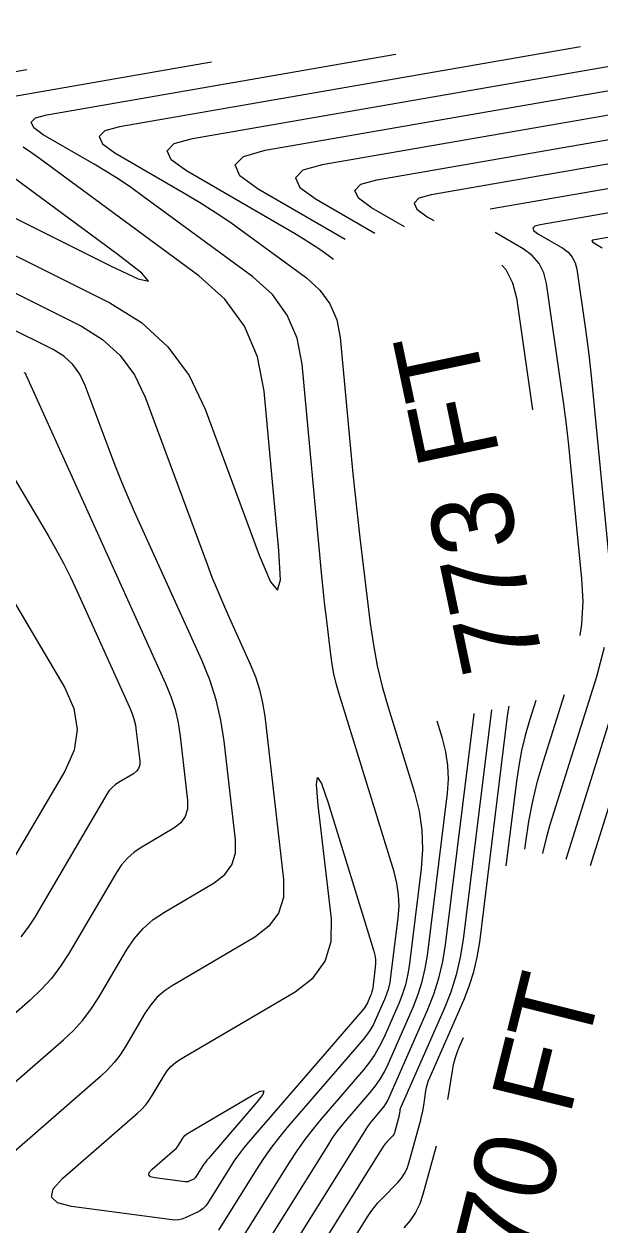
# Model space of a CAD drawing. Extents: x 1354696 to 1366163, y 660729 to 670380.
# Drawn here: x 1362549 to 1362591.2, y 664931.6 to 665019.7 of the extents above; entities that cross this region are included whole.
import ezdxf

# ---------------------------------------------------------------- set-up
doc = ezdxf.new("R2010")
doc.units = 0
doc.layers.add('R_Contour Annot', color=7, linetype='Continuous')
doc.layers.add('R_Contours', color=7, linetype='Continuous')

msp = doc.modelspace()

# ---------------------------------------------------------------- linework, layer by layer
at = {"layer": 'R_Contours'}
for points in [[(1362630.448, 665019.736), (1362570.867, 665009.403), (1362569.455, 665009.006), (1362568.909, 665008.454), (1362569.23, 665007.747), (1362570.417, 665006.885), (1362574.717, 665004.392)], [(1362572.542, 665003.933), (1362566.175, 665007.624), (1362564.833, 665008.598), (1362564.471, 665009.397), (1362565.087, 665010.021), (1362566.684, 665010.471), (1362616.905, 665019.18)], [(1362589.82, 665018.069), (1362555.993, 665012.202), (1362554.918, 665011.9), (1362554.502, 665011.479), (1362554.747, 665010.941), (1362555.651, 665010.285), (1362560.67, 665007.375), (1362561.852, 665006.669), (1362563.012, 665005.932), (1362564.152, 665005.163), (1362565.272, 665004.363), (1362569.71, 665001.1), (1362570.696, 665000.214), (1362571.437, 664999.19), (1362571.933, 664998.027), (1362572.183, 664996.726), (1362572.965, 664988.3), (1362573.116, 664986.728), (1362573.278, 664985.158), (1362573.451, 664983.589), (1362573.635, 664982.021), (1362574.395, 664975.737), (1362574.618, 664974.184), (1362574.91, 664972.645), (1362575.27, 664971.121), (1362575.699, 664969.611), (1362577.632, 664963.341), (1362577.98, 664961.962), (1362578.179, 664960.57), (1362578.227, 664959.164), (1362578.127, 664957.746), (1362577.244, 664950.587), (1362577.134, 664949.898), (1362576.975, 664949.222), (1362576.766, 664948.559), (1362576.509, 664947.91), (1362575.38, 664945.34), (1362575.076, 664944.712), (1362574.728, 664944.111), (1362574.336, 664943.538), (1362573.9, 664942.993), (1362570.841, 664939.447), (1362570.194, 664938.667), (1362569.579, 664937.865), (1362568.995, 664937.039), (1362568.442, 664936.19), (1362564.131, 664929.281)], [(1362571.701, 665002.453), (1362571.291, 665002.755), (1362570.694, 665003.181), (1362570.087, 665003.59), (1362569.469, 665003.983), (1362568.84, 665004.359), (1362560.913, 665008.954), (1362559.79, 665009.77), (1362559.486, 665010.438), (1362560.003, 665010.961), (1362561.338, 665011.337), (1362603.363, 665018.625)], [(1362563.286, 664931.228), (1362566.036, 664935.635), (1362566.586, 664936.479), (1362567.166, 664937.3), (1362567.778, 664938.098), (1362568.421, 664938.873), (1362573.885, 664945.207), (1362574.149, 664945.537), (1362574.386, 664945.883), (1362574.596, 664946.247), (1362574.78, 664946.627), (1362575.463, 664948.181), (1362575.618, 664948.574), (1362575.745, 664948.974), (1362575.841, 664949.383), (1362575.908, 664949.801), (1362576.441, 664954.13), (1362576.502, 664954.988), (1362576.473, 664955.838), (1362576.353, 664956.68), (1362576.142, 664957.514), (1362572.092, 664970.653), (1362571.894, 664971.348), (1362571.729, 664972.05), (1362571.594, 664972.758), (1362571.492, 664973.473), (1362571.144, 664976.347), (1362571.06, 664977.065), (1362570.981, 664977.784), (1362570.906, 664978.504), (1362570.837, 664979.224), (1362569.395, 664994.763), (1362569.028, 664996.673), (1362568.301, 664998.38), (1362567.214, 664999.882), (1362565.766, 665001.181), (1362557.738, 665007.084), (1362556.86, 665007.712), (1362555.965, 665008.315), (1362555.054, 665008.894), (1362554.127, 665009.448), (1362550.388, 665011.615), (1362549.703, 665012.113), (1362549.518, 665012.521), (1362549.833, 665012.839), (1362550.648, 665013.068), (1362576.278, 665017.513)], [(1362576.893, 665004.851), (1362574.494, 665006.241), (1362573.522, 665006.947), (1362573.259, 665007.526), (1362573.706, 665007.978), (1362574.863, 665008.303), (1362628.851, 665017.666)], [(1362539.957, 665014.8), (1362549.193, 665016.402)], [(1362545.303, 665013.934), (1362562.736, 665016.958)], [(1362618.837, 665014.137), (1362578.858, 665007.203), (1362577.958, 665006.95), (1362577.61, 665006.598), (1362577.814, 665006.147), (1362578.571, 665005.597), (1362579.068, 665005.309)], [(1362538.063, 665010.614), (1362555.388, 665001.955), (1362557.365, 665001.035), (1362558.11, 665000.869), (1362557.623, 665001.456), (1362555.903, 665002.798), (1362542.512, 665012.644)], [(1362541.726, 665006.034), (1362555.273, 664999.262), (1362557.598, 664997.832), (1362559.539, 664996.056), (1362561.095, 664993.935), (1362562.267, 664991.469), (1362566.241, 664980.767), (1362567.073, 664978.79), (1362567.593, 664978.186), (1362567.799, 664978.955), (1362567.693, 664981.098), (1362566.608, 664992.8), (1362566.124, 664995.319), (1362565.165, 664997.569), (1362563.731, 664999.551), (1362561.822, 665001.263), (1362550.125, 665009.864), (1362549.528, 665010.291), (1362548.919, 665010.701)], [(1362583.183, 665006.161), (1362608.823, 665010.607)], [(1362600.506, 665007.372), (1362586.85, 665005.004), (1362586.461, 665004.894), (1362586.31, 665004.742), (1362586.399, 665004.547), (1362586.726, 665004.31), (1362588.511, 665003.275), (1362588.91, 665002.985), (1362589.217, 665002.632), (1362589.43, 665002.216), (1362589.55, 665001.737), (1362590.186, 664997.31), (1362590.311, 664996.401), (1362590.426, 664995.491), (1362590.531, 664994.58), (1362590.625, 664993.667), (1362591.906, 664980.555)], [(1362589.784, 664974.857), (1362589.914, 664975.692), (1362590.002, 664977.353), (1362589.922, 664979.031), (1362589.113, 664987.31), (1362588.956, 664988.823), (1362588.783, 664990.333), (1362588.592, 664991.842), (1362588.384, 664993.348), (1362587.33, 665000.688), (1362587.131, 665001.482), (1362586.778, 665002.172), (1362586.27, 665002.758), (1362585.608, 665003.239), (1362583.548, 665004.432)], [(1362595.518, 665004.714), (1362590.845, 665003.904), (1362590.712, 665003.866), (1362590.661, 665003.814), (1362590.691, 665003.748), (1362590.803, 665003.666), (1362591.414, 665003.312)], [(1362545.39, 665001.453), (1362553.197, 664997.551), (1362554.751, 664996.594), (1362556.048, 664995.407), (1362557.089, 664993.99), (1362557.872, 664992.341), (1362562.422, 664980.086), (1362562.778, 664979.152), (1362563.15, 664978.226), (1362563.538, 664977.306), (1362563.942, 664976.392), (1362565.591, 664972.752), (1362565.966, 664971.832), (1362566.266, 664970.891), (1362566.492, 664969.929), (1362566.644, 664968.947), (1362568.027, 664956.955), (1362568.016, 664955.638), (1362567.661, 664954.493), (1362566.961, 664953.519), (1362565.916, 664952.717), (1362559.858, 664949.152), (1362559.268, 664948.754), (1362558.742, 664948.292), (1362558.281, 664947.766), (1362557.883, 664947.176), (1362556.42, 664944.687), (1362556.032, 664944.083), (1362555.599, 664943.517), (1362555.122, 664942.987), (1362554.6, 664942.495), (1362546.333, 664935.297)], [(1362584.051, 665002.044), (1362584.34, 665001.712), (1362584.833, 665000.749), (1362585.111, 664999.639), (1362586.291, 664991.425)], [(1362545.78, 664939.868), (1362551.875, 664945.175), (1362552.612, 664945.87), (1362553.285, 664946.617), (1362553.896, 664947.416), (1362554.443, 664948.268), (1362556.507, 664951.779), (1362557.068, 664952.611), (1362557.72, 664953.354), (1362558.462, 664954.006), (1362559.294, 664954.567), (1362562.947, 664956.716), (1362563.72, 664957.31), (1362564.239, 664958.031), (1362564.502, 664958.88), (1362564.51, 664959.855), (1362563.674, 664967.099), (1362563.437, 664968.636), (1362563.083, 664970.142), (1362562.613, 664971.615), (1362562.026, 664973.055), (1362557.1, 664983.931), (1362556.62, 664985.016), (1362556.159, 664986.108), (1362555.717, 664987.209), (1362555.295, 664988.317), (1362553.477, 664993.213), (1362553.082, 664994.044), (1362552.558, 664994.759), (1362551.904, 664995.357), (1362551.121, 664995.839), (1362547.728, 664997.534)], [(1362548.963, 664994.167), (1362549.044, 664994.127), (1362549.057, 664994.119), (1362549.067, 664994.11), (1362549.075, 664994.099), (1362549.082, 664994.085), (1362549.11, 664994.008), (1362549.117, 664993.99), (1362549.124, 664993.973), (1362549.131, 664993.955), (1362549.139, 664993.938), (1362559.379, 664971.331), (1362559.76, 664970.395), (1362560.066, 664969.438), (1362560.296, 664968.46), (1362560.45, 664967.462), (1362560.993, 664962.755), (1362560.988, 664962.121), (1362560.817, 664961.57), (1362560.48, 664961.102), (1362559.977, 664960.716), (1362557.635, 664959.338), (1362557.08, 664958.963), (1362556.584, 664958.528), (1362556.15, 664958.033), (1362555.775, 664957.477), (1362552.277, 664951.526), (1362551.67, 664950.583), (1362550.994, 664949.697), (1362550.249, 664948.87), (1362549.433, 664948.101), (1362545.228, 664944.439)], [(1362547.973, 664986.893), (1362550.746, 664982.208), (1362551.325, 664981.199), (1362551.876, 664980.175), (1362552.398, 664979.137), (1362552.893, 664978.083), (1362556.732, 664969.607), (1362556.908, 664969.176), (1362557.049, 664968.735), (1362557.155, 664968.284), (1362557.226, 664967.824), (1362557.476, 664965.655), (1362557.473, 664965.363), (1362557.395, 664965.109), (1362557.239, 664964.893), (1362557.008, 664964.715), (1362555.928, 664964.08), (1362555.672, 664963.908), (1362555.444, 664963.707), (1362555.244, 664963.479), (1362555.071, 664963.223), (1362549.768, 664954.201), (1362549.285, 664953.449), (1362548.746, 664952.744)], [(1362546.919, 664979.569), (1362551.972, 664971.03), (1362552.651, 664969.501), (1362552.879, 664967.971), (1362552.656, 664966.441), (1362551.981, 664964.91), (1362547.259, 664956.877)], [(1362591.558, 664973.971), (1362590.996, 664971.823), (1362587.575, 664960.962), (1362587.29, 664959.977), (1362587.05, 664958.983), (1362587.026, 664958.858)], [(1362590.541, 664957.981), (1362595.221, 664972.84)], [(1362585.741, 664959.179), (1362585.804, 664959.693), (1362586.025, 664961.199), (1362586.313, 664962.69), (1362586.669, 664964.167), (1362587.093, 664965.628), (1362588.639, 664970.536)], [(1362592.759, 664971.223), (1362588.731, 664958.433)], [(1362567.507, 664921.489), (1362574.191, 664932.201), (1362574.424, 664932.552), (1362574.675, 664932.89), (1362574.943, 664933.212), (1362575.23, 664933.521), (1362576.412, 664934.728), (1362576.684, 664935.043), (1362576.911, 664935.385), (1362577.091, 664935.753), (1362577.225, 664936.147), (1362578.09, 664939.316), (1362578.157, 664939.577), (1362578.217, 664939.839), (1362578.269, 664940.103), (1362578.314, 664940.369), (1362578.477, 664941.434), (1362578.526, 664941.697), (1362578.592, 664941.956), (1362578.675, 664942.21), (1362578.775, 664942.459), (1362581.25, 664948.097), (1362581.66, 664949.13), (1362581.991, 664950.184), (1362582.245, 664951.259), (1362582.421, 664952.356), (1362584.466, 664968.951), (1362584.554, 664969.549), (1362584.579, 664969.68)], [(1362586.548, 664970.095), (1362586.087, 664968.632), (1362585.767, 664967.529), (1362585.498, 664966.415), (1362585.281, 664965.289), (1362585.114, 664964.153), (1362584.351, 664957.961)], [(1362565.819, 664925.385), (1362574.091, 664938.641), (1362574.22, 664938.838), (1362574.355, 664939.03), (1362574.498, 664939.217), (1362574.648, 664939.397), (1362575.263, 664940.111), (1362575.41, 664940.294), (1362575.541, 664940.486), (1362575.658, 664940.687), (1362575.76, 664940.898), (1362578.6, 664947.368), (1362579.061, 664948.53), (1362579.434, 664949.716), (1362579.72, 664950.927), (1362579.917, 664952.161), (1362582.008, 664969.121), (1362582.009, 664969.138)], [(1362583.283, 664969.406), (1362581.206, 664952.557), (1362580.996, 664951.244), (1362580.692, 664949.956), (1362580.295, 664948.694), (1362579.804, 664947.457), (1362576.642, 664940.255), (1362576.614, 664940.184), (1362576.591, 664940.112), (1362576.572, 664940.039), (1362576.558, 664939.964), (1362576.512, 664939.662), (1362576.499, 664939.587), (1362576.484, 664939.512), (1362576.467, 664939.438), (1362576.448, 664939.364), (1362576.203, 664938.466), (1362576.165, 664938.354), (1362576.114, 664938.25), (1362576.05, 664938.153), (1362575.973, 664938.064), (1362575.638, 664937.721), (1362575.556, 664937.634), (1362575.48, 664937.542), (1362575.409, 664937.447), (1362575.343, 664937.347), (1362566.663, 664923.437)], [(1362564.975, 664927.333), (1362571.267, 664937.416), (1362571.607, 664937.939), (1362571.967, 664938.447), (1362572.346, 664938.942), (1362572.745, 664939.422), (1362574.377, 664941.315), (1362574.766, 664941.801), (1362575.115, 664942.311), (1362575.425, 664942.846), (1362575.696, 664943.406), (1362577.554, 664947.639), (1362577.914, 664948.544), (1362578.204, 664949.469), (1362578.427, 664950.412), (1362578.581, 664951.374), (1362580.051, 664963.298), (1362580.123, 664964.313), (1362580.088, 664965.319), (1362579.946, 664966.316), (1362579.696, 664967.302), (1362579.306, 664968.568)], [(1362581.199, 664945.328), (1362580.908, 664944.664), (1362580.737, 664944.237), (1362580.594, 664943.801), (1362580.481, 664943.356), (1362580.396, 664942.904), (1362580.116, 664941.075), (1362580.069, 664940.797)], [(1362579.216, 664937.378), (1362578.247, 664933.828), (1362578.017, 664933.151), (1362577.707, 664932.52), (1362577.319, 664931.934), (1362576.851, 664931.393)]]:
    msp.add_lwpolyline(points, dxfattribs=at)
for points in [[(1362562.297, 664932.976), (1362562.128, 664932.803), (1362561.935, 664932.657), (1362561.718, 664932.538), (1362560.803, 664932.116), (1362560.571, 664932.028), (1362560.335, 664931.975), (1362560.093, 664931.956), (1362559.846, 664931.972), (1362552.47, 664932.953), (1362551.446, 664933.215), (1362551.001, 664933.65), (1362551.132, 664934.259), (1362551.842, 664935.042), (1362557.324, 664939.815), (1362557.631, 664940.105), (1362557.913, 664940.417), (1362558.168, 664940.751), (1362558.396, 664941.106), (1362559.258, 664942.573), (1362559.493, 664942.92), (1362559.765, 664943.23), (1362560.075, 664943.503), (1362560.422, 664943.737), (1362568.886, 664948.717), (1362570.201, 664949.727), (1362571.083, 664950.954), (1362571.53, 664952.396), (1362571.544, 664954.055), (1362570.579, 664962.418), (1362570.453, 664963.915), (1362570.531, 664964.439), (1362570.812, 664963.99), (1362571.298, 664962.569), (1362574.652, 664951.688), (1362574.725, 664951.399), (1362574.767, 664951.107), (1362574.777, 664950.812), (1362574.756, 664950.515), (1362574.571, 664949.014), (1362574.548, 664948.869), (1362574.515, 664948.727), (1362574.471, 664948.588), (1362574.417, 664948.452), (1362574.18, 664947.913), (1362574.117, 664947.782), (1362574.044, 664947.656), (1362573.961, 664947.535), (1362573.87, 664947.421), (1362565.468, 664937.68), (1362565.089, 664937.224), (1362564.729, 664936.754), (1362564.386, 664936.27), (1362564.063, 664935.773), (1362562.442, 664933.176)], [(1362561.554, 664935.063), (1362561.503, 664935.011), (1362561.445, 664934.967), (1362561.379, 664934.931), (1362561.102, 664934.803), (1362561.032, 664934.776), (1362560.96, 664934.76), (1362560.887, 664934.755), (1362560.812, 664934.759), (1362558.578, 664935.057), (1362558.268, 664935.136), (1362558.133, 664935.268), (1362558.173, 664935.452), (1362558.388, 664935.689), (1362560.048, 664937.134), (1362560.141, 664937.222), (1362560.227, 664937.317), (1362560.304, 664937.418), (1362560.373, 664937.526), (1362560.634, 664937.97), (1362560.705, 664938.075), (1362560.787, 664938.169), (1362560.881, 664938.251), (1362560.987, 664938.322), (1362565.668, 664941.077), (1362566.306, 664941.408), (1362566.584, 664941.44), (1362566.504, 664941.171), (1362566.064, 664940.603), (1362562.515, 664936.488), (1362562.4, 664936.35), (1362562.291, 664936.207), (1362562.187, 664936.061), (1362562.089, 664935.91), (1362561.598, 664935.124)]]:
    msp.add_lwpolyline(points, close=True, dxfattribs=at)

# ---------------------------------------------------------------- texts
at = {"layer": 'R_Contour Annot'}
for s, rotation, p in [('773 FT', 101.90707, (1362587.141, 664972.851)), ('770 FT', 75.99224, (1362585.246, 664924.365))]:
    msp.add_text(s, height=6, rotation=rotation, dxfattribs=at).set_placement(p)

doc.saveas('drawing.dxf')
